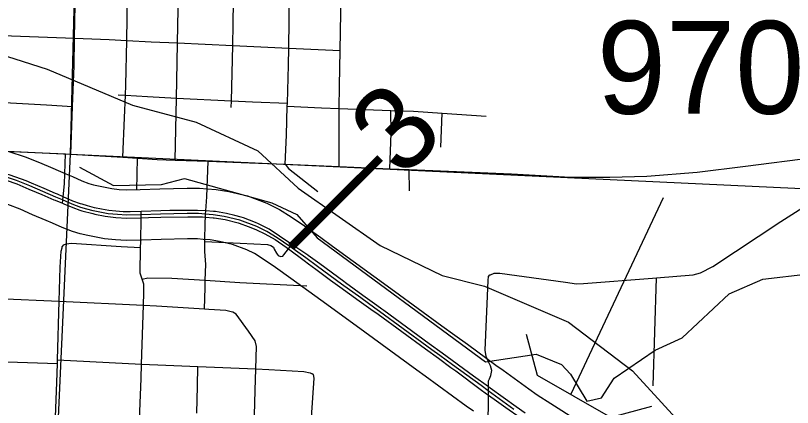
# Model space of a CAD drawing. Extents: x -157.2 to -99.3, y 12.2 to 46.2.
# Drawn here: x -146.666 to -145.747, y 35.98 to 36.444 of the extents above; entities that cross this region are included whole.
import ezdxf

# ---------------------------------------------------------------- set-up
doc = ezdxf.new("R2010")
doc.units = 0
for name, color, linetype in [('tdCoCityStreetMajor', 7, 'Continuous'), ('tdCoCityStreetMinor', 7, 'Continuous'), ('tdCoDivCarto', 7, 'Continuous'), ('tdCoHydroRiver', 7, 'Continuous'), ('tdCoPriCL', 7, 'Continuous'), ('tdCoPriDiv', 7, 'Continuous'), ('tdCoRRCL', 7, 'Continuous'), ('tdCoSectLine', 7, 'Continuous'), ('tdCoStrucDivPri', 7, 'Continuous'), ('tdCoStrucPriMaintName', 7, 'Continuous'), ('tdStHwyPriRefPost1', 7, 'Continuous')]:
    doc.layers.add(name, color=color, linetype=linetype)

msp = doc.modelspace()

# ---------------------------------------------------------------- linework, layer by layer
at = {"layer": 'tdCoCityStreetMajor'}
for points in [[(-146.68813, 36.28385), (-146.60672, 36.28031), (-146.60049, 36.27993), (-146.53876, 36.27614), (-146.52144, 36.27507), (-146.49818, 36.27364), (-146.477, 36.27288), (-146.43799, 36.27147), (-146.38918, 36.2697), (-146.34697, 36.26789), (-146.28309, 36.26516)], [(-146.28309, 36.26516), (-146.23949, 36.26329), (-146.22288, 36.2626), (-146.20084, 36.26168), (-146.20028, 36.26166), (-146.07895, 36.25663), (-146.00916, 36.25244), (-145.9628, 36.25268), (-145.91915, 36.25392), (-145.85947, 36.2586), (-145.80226, 36.26551), (-145.72211, 36.27586)], [(-146.73157, 36.11121), (-146.68683, 36.10913), (-146.61405, 36.10574)], [(-146.61967, 35.91254), (-146.61857, 35.9579), (-146.61831, 35.96862), (-146.61794, 35.97899), (-146.61683, 36.00956), (-146.61619, 36.03186), (-146.61605, 36.03649), (-146.61405, 36.10574)]]:
    msp.add_lwpolyline(points, dxfattribs=at)
at = {"layer": 'tdCoCityStreetMinor'}
for p, q in [((-146.41035, 36.34297), (-146.40878, 36.40856)), ((-146.53679, 36.32304), (-146.53568, 36.34956)), ((-146.477, 36.27288), (-146.47542, 36.34632)), ((-146.47542, 36.34632), (-146.41035, 36.34297)), ((-146.41053, 36.33508), (-146.41035, 36.34297)), ((-146.60049, 36.27993), (-146.59839, 36.33616)), ((-146.28309, 36.26516), (-146.28278, 36.33397)), ((-146.53876, 36.27614), (-146.53679, 36.32304)), ((-146.16273, 36.28801), (-146.16122, 36.32832)), ((-146.52236, 36.23712), (-146.52144, 36.27507)), ((-146.19963, 36.23657), (-146.20028, 36.26166)), ((-146.10481, 36.13683), (-146.10394, 36.13716)), ((-145.91129, 36.00536), (-145.9076, 36.13327)), ((-146.68937, 36.03453), (-146.61619, 36.03186)), ((-146.31327, 36.01903), (-146.31482, 36.01981))]:
    msp.add_line(p, q, dxfattribs=at)
for points in [[(-146.34254, 36.40552), (-146.34159, 36.47162), (-146.34139, 36.48606), (-146.3411, 36.50617), (-146.34011, 36.51924)], [(-146.28187, 36.40273), (-146.28063, 36.46977), (-146.28019, 36.49359), (-146.2809, 36.5196)], [(-146.59839, 36.33616), (-146.59659, 36.38435), (-146.59591, 36.41715), (-146.59511, 36.4566), (-146.59437, 36.48595), (-146.59394, 36.49045)], [(-146.53568, 36.34956), (-146.53518, 36.36141), (-146.53421, 36.41458), (-146.53277, 36.49416)], [(-146.47542, 36.34632), (-146.47451, 36.38854), (-146.4741, 36.41157), (-146.47266, 36.49157)], [(-146.40878, 36.40856), (-146.40818, 36.43367), (-146.40753, 36.48879)], [(-146.70385, 36.42136), (-146.6812, 36.42016), (-146.59591, 36.41715), (-146.55518, 36.41572), (-146.53421, 36.41458), (-146.50536, 36.413), (-146.4741, 36.41157), (-146.40878, 36.40856), (-146.34254, 36.40552), (-146.28187, 36.40273)], [(-146.34427, 36.33661), (-146.34416, 36.34036), (-146.34283, 36.38533), (-146.34254, 36.40552)], [(-146.28278, 36.33397), (-146.28265, 36.36067), (-146.28187, 36.40273), (-146.28187, 36.40273)], [(-146.90399, 36.35015), (-146.8496, 36.34834), (-146.82925, 36.34777), (-146.77044, 36.34612), (-146.75925, 36.34559), (-146.75212, 36.34537), (-146.68636, 36.34155), (-146.62914, 36.33823), (-146.59839, 36.33616)], [(-146.54427, 36.35004), (-146.53568, 36.34956), (-146.50978, 36.34809), (-146.47542, 36.34632)], [(-146.41035, 36.34297), (-146.38549, 36.34168), (-146.34416, 36.34036)], [(-146.34697, 36.26789), (-146.34529, 36.30223), (-146.34427, 36.33661)], [(-146.34427, 36.33661), (-146.30386, 36.33478), (-146.28278, 36.33397)], [(-146.28278, 36.33397), (-146.22179, 36.33162), (-146.19486, 36.33059), (-146.16122, 36.32832), (-146.1091, 36.3248)], [(-146.22288, 36.2626), (-146.22125, 36.30469), (-146.22179, 36.33162)], [(-146.61022, 36.22191), (-146.60948, 36.22941), (-146.60795, 36.2448), (-146.60672, 36.28031)], [(-146.10394, 36.13716), (-146.0997, 36.13878), (-146.09279, 36.13878), (-146.01536, 36.12842), (-146.00204, 36.12645), (-145.9939, 36.12669), (-145.91228, 36.13286), (-145.9076, 36.13327), (-145.86419, 36.13705), (-145.85556, 36.13927), (-145.84101, 36.14667), (-145.76037, 36.20018), (-145.73028, 36.21942), (-145.68885, 36.24704), (-145.66246, 36.26923), (-145.65482, 36.27614), (-145.64753, 36.28302)], [(-146.44087, 36.20885), (-146.44062, 36.21255), (-146.43952, 36.22926), (-146.43799, 36.27147)], [(-146.34697, 36.26789), (-146.34291, 36.26304), (-146.30815, 36.23548)], [(-146.51667, 36.03137), (-146.51447, 36.1011), (-146.51401, 36.1157), (-146.51401, 36.12606), (-146.51599, 36.13186), (-146.51843, 36.13901), (-146.51783, 36.16916), (-146.51769, 36.176), (-146.51711, 36.2046), (-146.51696, 36.21192)], [(-146.44198, 36.17624), (-146.44149, 36.19942), (-146.4411, 36.20529), (-146.44087, 36.20885)], [(-146.61077, 36.16892), (-146.61042, 36.1701), (-146.60869, 36.17232), (-146.60598, 36.1738), (-146.59957, 36.17454), (-146.54066, 36.17066), (-146.51783, 36.16916)], [(-146.4422, 36.09653), (-146.44149, 36.12174), (-146.44125, 36.13054), (-146.44075, 36.14912), (-146.44198, 36.16465), (-146.44198, 36.17624)], [(-146.44198, 36.17624), (-146.40006, 36.17452), (-146.36775, 36.17279), (-146.36356, 36.17156), (-146.3606, 36.16959), (-146.35962, 36.16737), (-146.3569, 36.16243), (-146.35616, 36.16145), (-146.35493, 36.15997), (-146.35222, 36.15873), (-146.34951, 36.15923), (-146.34827, 36.16071), (-146.34294, 36.16765), (-146.33881, 36.17304)], [(-146.61405, 36.10574), (-146.61289, 36.14593), (-146.6119, 36.16516), (-146.61077, 36.16892)], [(-146.51599, 36.13186), (-146.50932, 36.13346), (-146.48072, 36.13321), (-146.44125, 36.13054)], [(-146.44125, 36.13054), (-146.40057, 36.12778), (-146.32116, 36.12409)], [(-146.10625, 35.99976), (-146.10629, 36.00423), (-146.10635, 36.01126), (-146.10512, 36.01398), (-146.10364, 36.01768), (-146.10241, 36.02384), (-146.10388, 36.02927), (-146.1066, 36.03469), (-146.10906, 36.04036), (-146.11005, 36.04776), (-146.10685, 36.13039), (-146.10611, 36.13508), (-146.10488, 36.1368), (-146.10481, 36.13683)], [(-146.61405, 36.10574), (-146.51447, 36.1011), (-146.49914, 36.10039), (-146.4422, 36.09653), (-146.43724, 36.0962), (-146.41702, 36.09496), (-146.40913, 36.09324), (-146.40862, 36.0929)], [(-146.38404, 35.9349), (-146.38348, 35.96278), (-146.38321, 35.97086), (-146.38225, 36.00002), (-146.38153, 36.02558), (-146.38077, 36.0523), (-146.38225, 36.05896), (-146.39014, 36.0703), (-146.40469, 36.09028), (-146.40862, 36.0929)], [(-146.61605, 36.03649), (-146.51667, 36.03137), (-146.48787, 36.02988), (-146.45007, 36.02835), (-146.38153, 36.02558)], [(-146.52087, 35.90832), (-146.51856, 35.97516), (-146.51721, 36.0141), (-146.51667, 36.03137), (-146.51667, 36.03137)], [(-146.45111, 35.97317), (-146.45038, 36.00522), (-146.45007, 36.02835)], [(-146.38153, 36.02558), (-146.36604, 36.02495), (-146.32486, 36.02248), (-146.31721, 36.021), (-146.31482, 36.01981)], [(-146.31582, 35.96807), (-146.31253, 36.01459), (-146.31327, 36.01903)], [(-146.11716, 35.59124), (-146.11671, 35.6177), (-146.11469, 35.67928), (-146.11227, 35.75259), (-146.11063, 35.82094), (-146.11047, 35.82761), (-146.10907, 35.88601), (-146.10883, 35.8951), (-146.10758, 35.94197), (-146.10697, 35.95897), (-146.10666, 35.96737), (-146.1061, 35.98266), (-146.1062, 35.9943), (-146.10625, 35.99976)]]:
    msp.add_lwpolyline(points, dxfattribs=at)
at = {"layer": 'tdCoDivCarto'}
for points in [[(-146.64702, 36.24566), (-146.65308, 36.24825), (-146.67207, 36.25491), (-146.68119, 36.25766)], [(-146.64702, 36.24566), (-146.65308, 36.24825), (-146.67207, 36.25491), (-146.68119, 36.25766)], [(-146.68317, 36.25109), (-146.677, 36.24924), (-146.66418, 36.24455), (-146.65009, 36.2385)], [(-146.68317, 36.25109), (-146.677, 36.24924), (-146.66418, 36.24455), (-146.65009, 36.2385)], [(-146.65009, 36.2385), (-146.64124, 36.23469), (-146.63474, 36.23194)], [(-146.65009, 36.2385), (-146.64124, 36.23469), (-146.63474, 36.23194)], [(-146.63169, 36.23909), (-146.64702, 36.24566)], [(-146.63169, 36.23909), (-146.64702, 36.24566)], [(-146.61604, 36.23234), (-146.61855, 36.23346), (-146.63169, 36.23909)], [(-146.61604, 36.23234), (-146.61855, 36.23346), (-146.63169, 36.23909)], [(-146.63474, 36.23194), (-146.62028, 36.22581), (-146.619, 36.2253)], [(-146.63474, 36.23194), (-146.62028, 36.22581), (-146.619, 36.2253)], [(-146.58711, 36.22062), (-146.58871, 36.22113), (-146.59808, 36.22433), (-146.60948, 36.22941), (-146.61604, 36.23234)], [(-146.58711, 36.22062), (-146.58871, 36.22113), (-146.59808, 36.22433), (-146.60948, 36.22941), (-146.61604, 36.23234)], [(-146.619, 36.2253), (-146.61023, 36.22183), (-146.60844, 36.22113), (-146.59808, 36.21669), (-146.58954, 36.21351)], [(-146.619, 36.2253), (-146.61023, 36.22183), (-146.60844, 36.22113), (-146.59808, 36.21669), (-146.58954, 36.21351)], [(-146.57252, 36.21644), (-146.58057, 36.21856), (-146.58711, 36.22062)], [(-146.57252, 36.21644), (-146.58057, 36.21856), (-146.58711, 36.22062)], [(-146.58954, 36.21351), (-146.58748, 36.21274), (-146.57434, 36.2094)], [(-146.58954, 36.21351), (-146.58748, 36.21274), (-146.57434, 36.2094)], [(-146.53403, 36.21159), (-146.53855, 36.21168), (-146.54707, 36.21225), (-146.55555, 36.21323), (-146.56397, 36.21461), (-146.57232, 36.21639), (-146.57252, 36.21644)], [(-146.53403, 36.21159), (-146.53855, 36.21168), (-146.54707, 36.21225), (-146.55555, 36.21323), (-146.56397, 36.21461), (-146.57232, 36.21639), (-146.57252, 36.21644)], [(-146.51716, 36.21191), (-146.53002, 36.21151), (-146.53403, 36.21159)], [(-146.51716, 36.21191), (-146.53002, 36.21151), (-146.53403, 36.21159)], [(-146.49402, 36.21265), (-146.51696, 36.21192), (-146.51716, 36.21191)], [(-146.49402, 36.21265), (-146.51696, 36.21192), (-146.51716, 36.21191)], [(-146.46219, 36.21315), (-146.48317, 36.21299), (-146.49402, 36.21265)], [(-146.46219, 36.21315), (-146.48317, 36.21299), (-146.49402, 36.21265)], [(-146.4315, 36.21192), (-146.44062, 36.21255), (-146.45037, 36.21323), (-146.46219, 36.21315)], [(-146.4315, 36.21192), (-146.44062, 36.21255), (-146.45037, 36.21323), (-146.46219, 36.21315)], [(-146.39881, 36.20515), (-146.40622, 36.20732), (-146.41634, 36.20954), (-146.42916, 36.21176), (-146.4315, 36.21192)], [(-146.39881, 36.20515), (-146.40622, 36.20732), (-146.41634, 36.20954), (-146.42916, 36.21176), (-146.4315, 36.21192)], [(-146.57434, 36.2094), (-146.57194, 36.2088), (-146.55961, 36.20633), (-146.54704, 36.20485), (-146.53421, 36.20411), (-146.534, 36.20412)], [(-146.57434, 36.2094), (-146.57194, 36.2088), (-146.55961, 36.20633), (-146.54704, 36.20485), (-146.53421, 36.20411), (-146.534, 36.20412)], [(-146.534, 36.20412), (-146.51711, 36.2046), (-146.51694, 36.20461)], [(-146.534, 36.20412), (-146.51711, 36.2046), (-146.51694, 36.20461)], [(-146.51694, 36.20461), (-146.50857, 36.20485), (-146.49384, 36.20506)], [(-146.51694, 36.20461), (-146.50857, 36.20485), (-146.49384, 36.20506)], [(-146.49384, 36.20506), (-146.4621, 36.20553)], [(-146.49384, 36.20506), (-146.4621, 36.20553)], [(-146.4621, 36.20553), (-146.45777, 36.20559), (-146.44445, 36.20559), (-146.4411, 36.20529), (-146.43209, 36.20447)], [(-146.4621, 36.20553), (-146.45777, 36.20559), (-146.44445, 36.20559), (-146.4411, 36.20529), (-146.43209, 36.20447)], [(-146.43209, 36.20447), (-146.43089, 36.20436), (-146.41782, 36.20238), (-146.40253, 36.19869), (-146.40114, 36.19816)], [(-146.43209, 36.20447), (-146.43089, 36.20436), (-146.41782, 36.20238), (-146.40253, 36.19869), (-146.40114, 36.19816)], [(-146.3785, 36.19723), (-146.38206, 36.19893), (-146.39611, 36.20436), (-146.39881, 36.20515)], [(-146.3785, 36.19723), (-146.38206, 36.19893), (-146.39611, 36.20436), (-146.39881, 36.20515)], [(-146.40114, 36.19816), (-146.39069, 36.19425), (-146.38135, 36.1906)], [(-146.40114, 36.19816), (-146.39069, 36.19425), (-146.38135, 36.1906)], [(-146.31979, 36.16021), (-146.33881, 36.17304), (-146.35345, 36.1829), (-146.36553, 36.19104), (-146.3785, 36.19723)], [(-146.31979, 36.16021), (-146.33881, 36.17304), (-146.35345, 36.1829), (-146.36553, 36.19104), (-146.3785, 36.19723)], [(-146.38135, 36.1906), (-146.38058, 36.1903), (-146.37071, 36.18561), (-146.35863, 36.17871), (-146.34556, 36.16959), (-146.34294, 36.16765), (-146.32427, 36.15386)], [(-146.38135, 36.1906), (-146.38058, 36.1903), (-146.37071, 36.18561), (-146.35863, 36.17871), (-146.34556, 36.16959), (-146.34294, 36.16765), (-146.32427, 36.15386)], [(-146.30579, 36.14994), (-146.31942, 36.15997), (-146.31979, 36.16021)], [(-146.30579, 36.14994), (-146.31942, 36.15997), (-146.31979, 36.16021)], [(-146.32427, 36.15386), (-146.31917, 36.1501), (-146.31047, 36.14362)], [(-146.32427, 36.15386), (-146.31917, 36.1501), (-146.31047, 36.14362)], [(-146.27742, 36.12906), (-146.30579, 36.14994)], [(-146.27742, 36.12906), (-146.30579, 36.14994)], [(-146.31047, 36.14362), (-146.29303, 36.13062), (-146.28203, 36.12271)], [(-146.31047, 36.14362), (-146.29303, 36.13062), (-146.28203, 36.12271)], [(-146.25481, 36.11258), (-146.27552, 36.12766), (-146.27742, 36.12906)], [(-146.25481, 36.11258), (-146.27552, 36.12766), (-146.27742, 36.12906)], [(-146.28203, 36.12271), (-146.25931, 36.10636)], [(-146.28203, 36.12271), (-146.25931, 36.10636)], [(-146.23823, 36.10051), (-146.25481, 36.11258)], [(-146.23823, 36.10051), (-146.25481, 36.11258)], [(-146.25931, 36.10636), (-146.24267, 36.09439)], [(-146.25931, 36.10636), (-146.24267, 36.09439)], [(-146.23252, 36.09635), (-146.23823, 36.10051)], [(-146.23252, 36.09635), (-146.23823, 36.10051)], [(-146.24267, 36.09439), (-146.23853, 36.09141), (-146.23696, 36.09026)], [(-146.24267, 36.09439), (-146.23853, 36.09141), (-146.23696, 36.09026)], [(-146.17659, 36.05538), (-146.23015, 36.09462), (-146.23252, 36.09635)], [(-146.17659, 36.05538), (-146.23015, 36.09462), (-146.23252, 36.09635)], [(-146.23696, 36.09026), (-146.18094, 36.04943)], [(-146.23696, 36.09026), (-146.18094, 36.04943)], [(-146.16121, 36.04411), (-146.17659, 36.05538)], [(-146.16121, 36.04411), (-146.17659, 36.05538)], [(-146.18094, 36.04943), (-146.16553, 36.0382)], [(-146.18094, 36.04943), (-146.16553, 36.0382)], [(-146.16553, 36.0382), (-146.15073, 36.02741)], [(-146.16553, 36.0382), (-146.15073, 36.02741)], [(-146.10415, 36.0027), (-146.10629, 36.00423), (-146.12411, 36.01694), (-146.16121, 36.04411)], [(-146.10415, 36.0027), (-146.10629, 36.00423), (-146.12411, 36.01694), (-146.16121, 36.04411)], [(-146.15073, 36.02741), (-146.14482, 36.0231), (-146.11622, 36.0014), (-146.10881, 35.99615)], [(-146.15073, 36.02741), (-146.14482, 36.0231), (-146.11622, 36.0014), (-146.10881, 35.99615)], [(-146.07348, 35.98083), (-146.10415, 36.0027)], [(-146.07348, 35.98083), (-146.10415, 36.0027)], [(-146.10881, 35.99615), (-146.1062, 35.9943), (-146.09673, 35.98759), (-146.08586, 35.97989), (-146.06887, 35.96786), (-146.06733, 35.96688)], [(-146.10881, 35.99615), (-146.1062, 35.9943), (-146.09673, 35.98759), (-146.08586, 35.97989), (-146.06887, 35.96786), (-146.06733, 35.96688)], [(-146.06296, 35.97333), (-146.07348, 35.98083)], [(-146.06296, 35.97333), (-146.07348, 35.98083)]]:
    msp.add_lwpolyline(points, dxfattribs=at)
at = {"layer": 'tdCoHydroRiver'}
msp.add_lwpolyline([(-146.59018, 36.26443), (-146.54986, 36.24257), (-146.49299, 36.24385), (-146.46593, 36.25086), (-146.36269, 36.22219), (-146.33314, 36.20858), (-146.30878, 36.18092), (-146.10996, 36.03382), (-146.04969, 36.04288), (-146.02009, 36.03085), (-146.00941, 36.01944), (-145.98994, 35.98722), (-145.97244, 35.99138), (-145.95748, 36.01458), (-145.90904, 36.04773), (-145.87699, 36.06246), (-145.82164, 36.11434), (-145.7816, 36.13197), (-145.72773, 36.13809)], dxfattribs=at)
at = {"layer": 'tdCoPriCL'}
msp.add_lwpolyline([(-146.07619, 35.97755), (-146.10663, 35.99976), (-146.11511, 36.00583), (-146.14887, 36.03047), (-146.16367, 36.04127), (-146.1733, 36.04831), (-146.17907, 36.05252), (-146.23506, 36.09339), (-146.24077, 36.09755), (-146.25735, 36.10962), (-146.27997, 36.1261), (-146.30845, 36.14683), (-146.32236, 36.15696), (-146.34118, 36.17044), (-146.35632, 36.18059), (-146.36829, 36.18826), (-146.38029, 36.19428), (-146.40023, 36.2016), (-146.41894, 36.20608), (-146.43215, 36.20802), (-146.44125, 36.20885), (-146.44929, 36.20939), (-146.46254, 36.20943), (-146.49427, 36.20879), (-146.51742, 36.20815), (-146.53448, 36.20766), (-146.54529, 36.20827), (-146.55604, 36.20933), (-146.57385, 36.21282), (-146.5814, 36.21453), (-146.5887, 36.21677), (-146.59892, 36.22069), (-146.61022, 36.22573), (-146.61796, 36.22887), (-146.63358, 36.23556), (-146.64884, 36.24229), (-146.66458, 36.24854), (-146.68255, 36.25443)], dxfattribs=at)
at = {"layer": 'tdCoPriDiv'}
for points in [[(-146.67373, 36.28311), (-146.65436, 36.27676), (-146.63725, 36.26996), (-146.62163, 36.26307), (-146.60642, 36.25656), (-146.59847, 36.25334), (-146.58743, 36.24841), (-146.57891, 36.24515), (-146.57367, 36.24353), (-146.56766, 36.24217), (-146.55168, 36.23905), (-146.54297, 36.23819), (-146.53406, 36.23769), (-146.51826, 36.23814), (-146.4951, 36.23877), (-146.49488, 36.23878), (-146.4628, 36.23943), (-146.44824, 36.23939), (-146.43887, 36.23875), (-146.42861, 36.23782), (-146.41326, 36.23557), (-146.39154, 36.23037), (-146.36836, 36.22186), (-146.35343, 36.21437), (-146.33987, 36.20568), (-146.3241, 36.1951), (-146.30479, 36.18128), (-146.29079, 36.17109), (-146.21738, 36.11763), (-146.16138, 36.07675), (-146.14598, 36.0655), (-146.13119, 36.0547), (-146.09753, 36.03014), (-146.08906, 36.02407), (-146.05874, 36.00196), (-146.04884, 35.99502), (-146.03258, 35.98447), (-146.00089, 35.96447)], [(-146.1242, 35.97544), (-146.13269, 35.98151), (-146.18135, 36.01704), (-146.19099, 36.02408), (-146.25273, 36.06915), (-146.29763, 36.10184), (-146.33992, 36.13264), (-146.35827, 36.14578), (-146.37277, 36.1555), (-146.38315, 36.16216), (-146.39222, 36.1667), (-146.40892, 36.17284), (-146.42462, 36.17659), (-146.43569, 36.17822), (-146.44362, 36.17894), (-146.45036, 36.1794), (-146.46227, 36.17943), (-146.49367, 36.17879), (-146.49345, 36.1788), (-146.51658, 36.17816), (-146.5349, 36.17764), (-146.54761, 36.17835), (-146.5604, 36.17962), (-146.58005, 36.18346), (-146.58913, 36.18552), (-146.5985, 36.1884), (-146.61041, 36.19296), (-146.62198, 36.19812), (-146.62951, 36.20118), (-146.64554, 36.20804), (-146.66043, 36.21461), (-146.6748, 36.22032)]]:
    msp.add_lwpolyline(points, dxfattribs=at)
at = {"layer": 'tdCoRRCL'}
msp.add_lwpolyline([(-147.01815, 36.43729), (-146.80539, 36.42723), (-146.70508, 36.40502), (-146.62853, 36.38043), (-146.52731, 36.33767), (-146.45217, 36.31786), (-146.37908, 36.2839), (-146.33157, 36.23971), (-146.23431, 36.17181), (-146.16126, 36.13627), (-146.11116, 36.12359), (-146.01151, 36.08087), (-145.93602, 36.02315), (-145.86739, 35.94828), (-145.84267, 35.93168), (-145.80197, 35.90156), (-145.74261, 35.82686), (-145.6816, 35.74294), (-145.48576, 35.54422), (-145.33631, 35.4304), (-145.26595, 35.36021), (-145.22384, 35.30009)], dxfattribs=at)
at = {"layer": 'tdCoSectLine'}
for points in [[(-146.60087, 36.27993), (-146.57533, 37.27654)], [(-147.60286, 36.32713), (-146.60087, 36.27993)], [(-146.64616, 35.28472), (-146.60087, 36.27993)], [(-146.60087, 36.27993), (-145.60104, 36.2327)]]:
    msp.add_lwpolyline(points, dxfattribs=at)
at = {"layer": 'tdCoStrucDivPri'}
msp.add_lwpolyline([(-145.9133, 35.98108), (-145.96158, 35.96807), (-146.04826, 36.01794), (-146.06127, 36.06622)], dxfattribs=at)
at = {"layer": 'tdCoStrucPriMaintName'}
msp.add_line((-145.89965, 36.22797), (-146.00869, 35.99571), dxfattribs=at)

# ---------------------------------------------------------------- texts
msp.add_text('97039____', height=0.11, dxfattribs=at).set_placement((-145.97801, 36.32764))
at = {"layer": 'tdStHwyPriRefPost1'}
msp.add_text('‒‒3', height=0.1, rotation=45, dxfattribs=at).set_placement((-146.31343, 36.14415))

doc.saveas('drawing.dxf')
